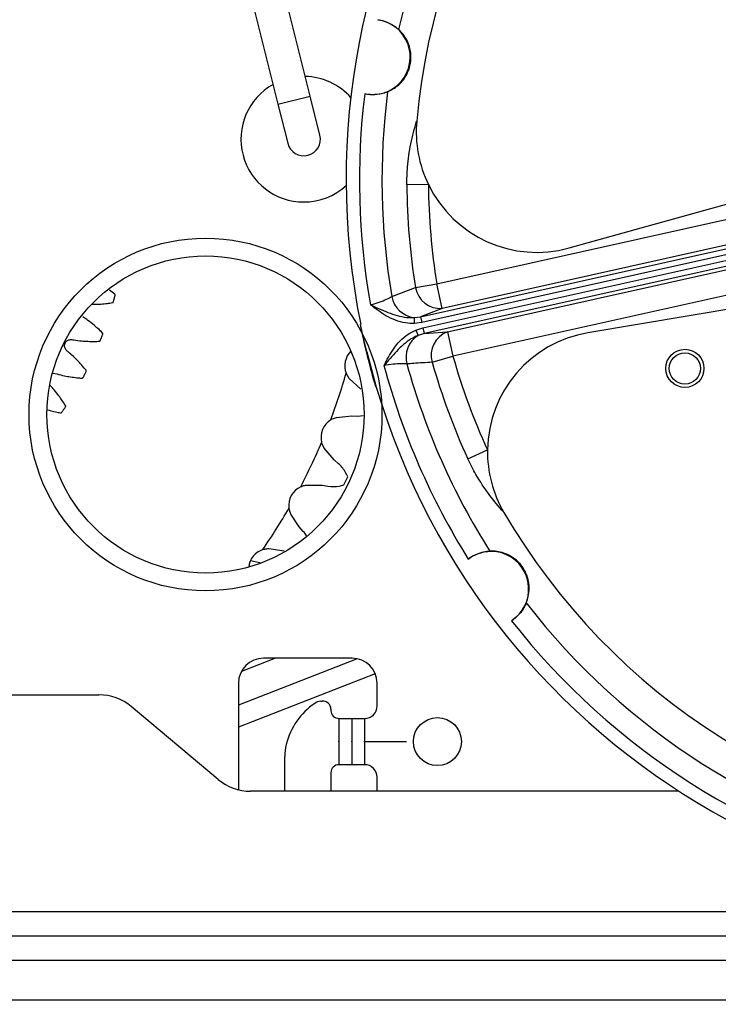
# Model space of a CAD drawing. Header units: inches. Extents: x 170 to 284, y 215 to 248.
# Tile 834 of 1056: x 235.957 to 236.075, y 225.237 to 225.403. Entities that reach past the tile are written whole.
import ezdxf

# ---------------------------------------------------------------- set-up
doc = ezdxf.new("R2010")
doc.units = ezdxf.units.IN
doc.header["$LTSCALE"] = 0.25
doc.header["$MEASUREMENT"] = 0
doc.layers.add('ANNOTATIONS', color=1, linetype='Continuous')
doc.layers.add('RH FRONT OF HOOD', color=7, linetype='Continuous')
doc.styles.add('ARIAL', font='arial.ttf', dxfattribs={"height": 0.09375})
doc.dimstyles.new('STANDARD$0', dxfattribs={"dimtxt": 0.09375, "dimasz": 0.09375, "dimexe": 0.03125, "dimexo": 0.046875, "dimgap": 0.09, "dimtad": 0, "dimtih": 1, "dimtoh": 1, "dimdec": 4, "dimzin": 0, "dimdsep": 46, "dimtxsty": 'ARIAL', "dimcen": 0.09, "dimadec": 0, "dimazin": 0, "dimtfac": 1, "dimtdec": 4, "dimtofl": 0, "dimtmove": 0, "dimatfit": 1, "dimfxl": 1, "dimtolj": 1, "dimtzin": 0, "dimarcsym": 0})

# ---------------------------------------------------------------- blocks, each defined once
blk = doc.blocks.new('*D84')
at = {"layer": 'ANNOTATIONS', "color": 0, "lineweight": -2, "transparency": 16777216}
for p, q in [((235.2910738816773, 225.6576941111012), (235.2910738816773, 226.0615542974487)), ((236.1899014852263, 225.2816237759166), (236.1899014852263, 226.0615542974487)), ((235.1973238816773, 226.0303042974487), (235.1035738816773, 226.0303042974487)), ((236.2836514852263, 226.0303042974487), (236.3774014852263, 226.0303042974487))]:
    blk.add_line(p, q, dxfattribs=at)
at = {"layer": 'ANNOTATIONS', "color": 0, "transparency": 16777216}
for points in [[(235.1973238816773, 226.0459292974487), (235.1973238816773, 226.0146792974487), (235.2910738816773, 226.0303042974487)], [(236.2836514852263, 226.0459292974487), (236.2836514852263, 226.0146792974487), (236.1899014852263, 226.0303042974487)]]:
    blk.add_solid(points, dxfattribs=at)
at = {"layer": 'defpoints', "color": 0, "transparency": 16777216}
for p in [(236.1899014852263, 226.0303042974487), (235.2910738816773, 225.6108191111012), (236.1899014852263, 225.2347487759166)]:
    blk.add_point(p, dxfattribs=at)
at = {"layer": 'ANNOTATIONS', "color": 0, "transparency": 16777216, "insert": (234.6019627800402, 226.0303042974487), "char_height": 0.09375, "attachment_point": 5, "style": 'ARIAL'}
blk.add_mtext('\\A1;PROJECTION', dxfattribs=at)

msp = doc.modelspace()

# ---------------------------------------------------------------- hatches: boundary and pattern name
at = {"layer": 'RH FRONT OF HOOD'}
h = msp.add_hatch(dxfattribs=at)
h.set_pattern_fill('ANSI31', color=256, scale=0.34241245, angle=2.8e-322, style=0)
h.set_pattern_definition([(45, (225.4529552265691, 218.4993357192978), (-0.03026527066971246, 0.03026527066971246), [])])
edge = h.paths.add_edge_path(flags=0)
edge.add_arc((235.7395956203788, 224.3915581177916), 0.021400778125, 89.9999999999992, 390.52248781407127, ccw=False)
edge.add_line((235.7395956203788, 224.4129588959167), (235.8123582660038, 224.4129588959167))
edge.add_arc((235.8123582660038, 224.8238538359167), 0.4108949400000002, 270, 450.0000000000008)
edge.add_line((235.8123582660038, 225.2347487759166), (235.3287006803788, 225.2347487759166))
edge.add_arc((235.3287006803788, 225.2390289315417), 0.004280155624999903, 180.0000000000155, 269.9999999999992, ccw=False)
edge.add_line((235.3244205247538, 225.2390289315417), (235.3244205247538, 225.2818304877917))
edge.add_arc((235.3287006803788, 225.2818304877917), 0.004280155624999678, 360, 540, ccw=False)
edge.add_line((235.3329808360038, 225.2818304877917), (235.3329808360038, 225.2390289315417))
edge.add_line((235.3329808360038, 225.2390289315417), (235.3297484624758, 225.2390289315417))
edge.add_line((235.3297484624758, 225.2390289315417), (235.3297484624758, 225.2818304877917))
edge.add_arc((235.3287006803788, 225.2818304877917), 0.001047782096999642, 360, 540.0000000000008)
edge.add_line((235.3276528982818, 225.2818304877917), (235.3276528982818, 225.2390289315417))
edge.add_arc((235.3287006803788, 225.2390289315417), 0.001047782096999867, 180, 270)
edge.add_line((235.3287006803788, 225.2379811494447), (235.8123582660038, 225.2379811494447))
edge.add_arc((235.8123582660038, 224.8238538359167), 0.4141273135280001, 269.9999999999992, 450, ccw=False)
edge.add_line((235.8123582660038, 224.4097265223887), (235.7395956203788, 224.4097265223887))
edge.add_arc((235.7395956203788, 224.3915581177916), 0.018168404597, 450.0000000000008, 750.5224878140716)
edge.add_arc((235.754343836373, 224.4002532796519), 0.001047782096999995, 390.5224878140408, 495.0000000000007)
edge.add_line((235.753602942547, 224.4009941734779), (235.7449077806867, 224.3922990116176))
edge.add_line((235.7449077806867, 224.3922990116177), (235.7426221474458, 224.3945846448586))
edge.add_line((235.7426221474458, 224.3945846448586), (235.751317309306, 224.4032798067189))
edge.add_arc((235.754343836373, 224.4002532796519), 0.004280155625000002, 390.522487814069, 495.0000000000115, ccw=False)

# ---------------------------------------------------------------- linework, layer by layer
for p, q in [((235.9871210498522, 225.4429963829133), (236.0007411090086, 225.3883693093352)), ((236.0061412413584, 225.3897157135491), (235.9928568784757, 225.4429963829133)), ((236.0007411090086, 225.3883693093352), (236.0061412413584, 225.3897157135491)), ((236.0007411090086, 225.3883693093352), (236.0023731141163, 225.3818236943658)), ((236.0077732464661, 225.3831700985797), (236.0061412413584, 225.3897157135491)), ((236.0274025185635, 225.3581977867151), (236.1046160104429, 225.3753884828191)), ((236.0259927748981, 225.3748699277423), (236.0223620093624, 225.3748441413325)), ((236.0496022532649, 225.3642401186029), (236.0789818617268, 225.3724042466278)), ((236.0246525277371, 225.3526989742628), (236.1057654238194, 225.3707578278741)), ((236.1055287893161, 225.3712886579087), (236.0283152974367, 225.3540979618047)), ((236.105984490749, 225.3697738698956), (236.0248715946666, 225.3517150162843)), ((236.0250657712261, 225.3508428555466), (236.1061786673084, 225.3689017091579)), ((236.106397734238, 225.3679177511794), (236.0252848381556, 225.3498588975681)), ((236.0291951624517, 225.3501459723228), (236.1064086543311, 225.3673366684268)), ((236.1073214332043, 225.3632368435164), (236.0301079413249, 225.3460461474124)), ((236.0198551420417, 225.3560705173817), (236.0238189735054, 225.3576135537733)), ((236.0238189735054, 225.3576135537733), (236.0274025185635, 225.3581977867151)), ((236.0283152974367, 225.3540979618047), (236.0274025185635, 225.3581977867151)), ((236.0283152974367, 225.3540979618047), (236.0246525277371, 225.3526989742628)), ((236.0828424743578, 225.3550639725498), (236.0527742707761, 225.349992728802)), ((236.0235808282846, 225.3525461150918), (236.0246525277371, 225.3526989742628)), ((236.0235808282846, 225.3525461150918), (236.0236160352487, 225.3515534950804)), ((236.0246525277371, 225.3526989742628), (236.0248715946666, 225.3517150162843)), ((236.0146298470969, 225.3513960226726), (236.0146075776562, 225.3513910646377)), ((236.0151206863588, 225.3490863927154), (236.0146075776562, 225.3513910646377)), ((236.0248715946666, 225.3517150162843), (236.0236160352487, 225.3515534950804)), ((236.0238602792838, 225.3504564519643), (236.0250657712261, 225.3508428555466)), ((236.0238602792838, 225.3504564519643), (236.0242495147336, 225.3495426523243)), ((236.0250657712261, 225.3508428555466), (236.0252848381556, 225.3498588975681)), ((236.0156337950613, 225.3467817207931), (236.0151206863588, 225.3490863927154)), ((236.0252848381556, 225.3498588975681), (236.0242495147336, 225.3495426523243)), ((236.0252848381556, 225.3498588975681), (236.0291951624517, 225.3501459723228)), ((236.0291951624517, 225.3501459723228), (236.0301079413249, 225.3460461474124)), ((236.0156560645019, 225.346786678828), (236.0156337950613, 225.3467817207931)), ((236.026615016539, 225.3450548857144), (236.0301079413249, 225.3460461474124)), ((235.9629386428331, 225.3431889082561), (235.963639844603, 225.3430837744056)), ((236.0127105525, 225.3422998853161), (236.0121871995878, 225.3431974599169)), ((236.0146246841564, 225.3405392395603), (236.0127105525, 225.3422998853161)), ((235.962024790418, 225.3370783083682), (235.9623514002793, 225.3369815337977)), ((236.0105484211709, 225.335791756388), (236.013135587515, 225.3360569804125)), ((236.013135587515, 225.3360569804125), (236.0141302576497, 225.3360116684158)), ((236.0141302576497, 225.3360116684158), (236.0150639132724, 225.3361350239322)), ((236.0084816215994, 225.3306345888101), (236.0080702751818, 225.3315887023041)), ((236.0101695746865, 225.3286560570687), (236.0084816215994, 225.3306345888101)), ((236.0326057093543, 225.3288336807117), (236.0359044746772, 225.3303506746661)), ((236.0109202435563, 225.328001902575), (236.0101695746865, 225.3286560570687)), ((236.0055507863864, 225.3244345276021), (236.0081510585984, 225.3243859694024)), ((236.0081510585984, 225.3243859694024), (236.0091330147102, 225.3242210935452)), ((236.0028774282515, 225.3195640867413), (236.0025840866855, 225.3205608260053)), ((236.0043145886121, 225.3173965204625), (236.0028774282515, 225.3195640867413)), ((236.0049809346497, 225.3166566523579), (236.0043145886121, 225.3173965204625)), ((235.9992206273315, 225.3137625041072), (236.0017960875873, 225.3134008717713)), ((235.9961349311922, 225.3117853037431), (235.9979089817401, 225.3113529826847)), ((236.0140136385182, 225.2952767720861), (235.9941109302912, 225.2874953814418)), ((236.0003378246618, 225.295362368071), (235.9946012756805, 225.2931195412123)), ((236.0131683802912, 225.295362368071), (235.9983271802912, 225.295362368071)), ((236.0170710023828, 225.2927418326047), (235.9941109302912, 225.2837650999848)), ((235.9941109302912, 225.291146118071), (235.9941109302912, 225.2732605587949)), ((236.0173846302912, 225.287351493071), (236.0173846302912, 225.291146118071)), ((235.8969520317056, 225.289206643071), (235.9706927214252, 225.289206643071)), ((236.0079214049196, 225.2881339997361), (236.0081599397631, 225.2881548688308)), ((235.990705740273, 225.2749890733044), (235.9761130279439, 225.2872338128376)), ((236.0096267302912, 225.2868108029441), (236.0096267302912, 225.286592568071)), ((236.0109759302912, 225.285243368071), (236.0109759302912, 225.277485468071)), ((236.0109759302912, 225.285243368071), (236.0152765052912, 225.285243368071)), ((236.0131262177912, 225.285243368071), (236.0131262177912, 225.277485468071)), ((236.0152765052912, 225.285243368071), (236.0152765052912, 225.277485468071)), ((236.0152765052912, 225.285243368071), (236.0152765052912, 225.277485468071)), ((236.0152765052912, 225.281364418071), (236.0223354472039, 225.281364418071)), ((236.0018688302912, 225.273016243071), (236.0018688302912, 225.2788451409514)), ((236.0096267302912, 225.276136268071), (236.0096267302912, 225.273016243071)), ((236.0152765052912, 225.277485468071), (236.0109759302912, 225.277485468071)), ((236.0173846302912, 225.273016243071), (236.0173846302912, 225.275377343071)), ((236.0678856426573, 225.273016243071), (235.9961260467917, 225.273016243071)), ((236.3293802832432, 225.252778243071), (235.7410584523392, 225.252778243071)), ((235.7490203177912, 225.248730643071), (236.3214184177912, 225.248730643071)), ((235.7490203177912, 225.244683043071), (236.3214184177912, 225.244683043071)), ((235.8307950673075, 225.2379811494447), (236.272276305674, 225.2379811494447))]:
    msp.add_line(p, q, dxfattribs=at)
for centre, radius in [((235.9885788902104, 225.336276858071), 0.02961493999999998), ((235.9885788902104, 225.336276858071), 0.02661296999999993), ((236.0690355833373, 225.344017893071), 0.003204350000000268), ((236.0690355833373, 225.344017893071), 0.002620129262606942), ((236.0275036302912, 225.281364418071), 0.004028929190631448)]:
    msp.add_circle(centre, radius, dxfattribs=at)
for centre, radius, start, end in [((236.1343874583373, 225.375639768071), 0.1221869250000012, 103.6587680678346, 191.4443005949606), ((236.1343874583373, 225.375639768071), 0.1108046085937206, 120.2339605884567, 174.8691080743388), ((236.1343874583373, 225.375639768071), 0.1161921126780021, 127.6715088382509, 167.4315598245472), ((236.0166125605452, 225.3962974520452), 0.006324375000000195, 257.9786711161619, 82.12439754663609), ((236.0050731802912, 225.3824968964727), 0.01054062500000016, 119.30754110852, 270), ((236.0050731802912, 225.3824968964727), 0.01054062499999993, 41.35869724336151, 88.69245889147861), ((236.1343874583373, 225.375639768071), 0.1199682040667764, 173.0714228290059, 190.0493665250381), ((236.1343874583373, 225.375639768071), 0.1161921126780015, 172.6715088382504, 189.6960547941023), ((236.0441837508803, 225.3837392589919), 0.02023800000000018, 174.8691080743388, 205.9923648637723), ((236.0050731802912, 225.3824968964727), 0.002782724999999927, 194.0000000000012, 13.99999999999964), ((236.0050731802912, 225.3824968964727), 0.01054062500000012, 270, 312.5705594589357), ((236.1343874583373, 225.375639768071), 0.1120282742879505, 180.4069190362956, 189.2595875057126), ((236.1343874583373, 225.375639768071), 0.1083974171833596, 180.4069190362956, 189.2595875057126), ((236.0441837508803, 225.3837392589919), 0.02023800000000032, 205.9923648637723, 285.5297698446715), ((236.0279608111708, 225.3582777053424), 0.004194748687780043, 189.1099353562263, 274.8476848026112), ((236.024142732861, 225.3568715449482), 0.00436177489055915, 190.5822690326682, 262.5983153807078), ((236.1343634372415, 225.3756367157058), 0.1222712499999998, 191.4262908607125, 196.4828369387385), ((236.026593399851, 225.3458641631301), 0.004361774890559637, 122.5047532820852, 194.5207996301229), ((236.0306474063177, 225.3462106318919), 0.004194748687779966, 110.2553838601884, 195.9931333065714), ((236.0561400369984, 225.3300365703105), 0.02023800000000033, 99.5732988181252, 179.110703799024), ((236.0153869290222, 225.3444617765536), 0.00344046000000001, 134.5428931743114, 201.5605796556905), ((236.1343874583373, 225.375639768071), 0.1221869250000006, 193.6587680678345, 281.4443005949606), ((236.1343874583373, 225.375639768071), 0.1083974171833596, 195.8434811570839, 204.6961496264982), ((236.1343874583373, 225.375639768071), 0.1199682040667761, 195.0537021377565, 212.0316458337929), ((236.1343874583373, 225.375639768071), 0.1161921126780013, 195.4070138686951, 212.4315598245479), ((236.1343874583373, 225.375639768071), 0.1120282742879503, 195.8434811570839, 204.6961496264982), ((235.9141709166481, 225.371423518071), 0.1019995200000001, 339.3099299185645, 343.9350198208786), ((236.0113990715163, 225.3324581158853), 0.003440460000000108, 121.6843700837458, 194.6375027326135), ((235.9141709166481, 225.371423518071), 0.1019995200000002, 332.3868529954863, 337.0119428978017), ((236.0561400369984, 225.3300365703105), 0.02023800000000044, 179.110703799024, 210.2339605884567), ((235.9141709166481, 225.371423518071), 0.1083407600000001, 334.3009804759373, 335.0978154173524), ((236.0059934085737, 225.3210226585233), 0.003440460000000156, 114.761293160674, 187.7144258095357), ((235.9141709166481, 225.371423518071), 0.1019995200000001, 325.4637760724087, 330.0888659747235), ((236.1343874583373, 225.375639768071), 0.1108046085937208, 210.2339605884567, 264.8691080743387), ((235.9992487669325, 225.3103221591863), 0.003440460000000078, 107.8382162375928, 174.2038120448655), ((236.0365008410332, 225.3069675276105), 0.00632437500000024, 302.9786711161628, 127.1243975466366), ((236.1343874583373, 225.375639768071), 0.1161921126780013, 217.6715088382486, 257.4315598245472), ((236.1343874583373, 225.375639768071), 0.1199682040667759, 218.0714228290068, 257.0316458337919), ((235.9983271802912, 225.291146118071), 0.00421625, 90, 180), ((236.0131683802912, 225.291146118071), 0.00421625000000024, 1.628443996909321e-12, 90), ((235.9706927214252, 225.280774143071), 0.0084325, 50.00000000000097, 90.00000000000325), ((236.0135731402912, 225.278025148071), 0.01180549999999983, 124.3234391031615, 165.9301322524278), ((236.0081051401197, 225.2860338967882), 0.002108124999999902, 94.99999999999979, 124.3234391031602), ((236.0082775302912, 225.2868108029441), 0.001349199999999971, 1.628443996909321e-12, 95.00000000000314), ((236.0109759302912, 225.286592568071), 0.001349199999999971, 180, 270), ((236.0152765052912, 225.287351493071), 0.00210812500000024, 270, 1.628443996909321e-12), ((236.0103013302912, 225.2788451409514), 0.008432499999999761, 165.9301322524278, 180), ((236.0109759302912, 225.276136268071), 0.001349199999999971, 89.99999999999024, 180), ((236.0152765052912, 225.275377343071), 0.00210812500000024, 1.628443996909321e-12, 90), ((235.9961260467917, 225.281448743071), 0.008432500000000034, 230.000000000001, 270), ((235.7790065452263, 224.8238538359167), 0.4141273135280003, 270, 90)]:
    msp.add_arc(centre, radius, start, end, dxfattribs=at)
for points, knots in [([(236.0174791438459, 225.4025621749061), (236.017797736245, 225.4025034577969), (236.0185207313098, 225.4023702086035), (236.019549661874, 225.4019441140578), (236.0204192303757, 225.4014040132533), (236.0208025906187, 225.4010755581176), (236.020979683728, 225.4009238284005)], [0, 0, 0, 0, 0.2085581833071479, 0.4732898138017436, 0.7566864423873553, 0.9999999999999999, 0.9999999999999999, 0.9999999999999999, 0.9999999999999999]), ([(236.0191445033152, 225.3904609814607), (236.0198432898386, 225.3908157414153), (236.0208265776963, 225.3913149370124), (236.0220042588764, 225.392701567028), (236.0226206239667, 225.3938308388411), (236.022974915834, 225.3950434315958), (236.0230984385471, 225.3961988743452), (236.022987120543, 225.3975365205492), (236.0224335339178, 225.3992352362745), (236.0216589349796, 225.4002910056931), (236.0210706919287, 225.400839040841), (236.020979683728, 225.4009238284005)], [0, 0, 0, 0, 0.2359321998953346, 0.3319887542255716, 0.4289037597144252, 0.4920882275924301, 0.5554148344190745, 0.6317140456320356, 0.7480440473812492, 0.9610194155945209, 1, 1, 1, 1]), ([(236.0191445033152, 225.3904609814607), (236.0188907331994, 225.3903661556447), (236.0183260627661, 225.3901551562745), (236.0170707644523, 225.389930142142), (236.0159600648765, 225.389979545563), (236.0153864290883, 225.3900936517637), (236.0152953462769, 225.3901117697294)], [0, 0, 0, 0, 0.2792249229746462, 0.6213105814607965, 0.9398710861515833, 1, 1, 1, 1]), ([(236.0223620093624, 225.3748441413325), (236.0223841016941, 225.3758382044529), (236.0224358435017, 225.3781663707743), (236.0229961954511, 225.3817746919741), (236.02364204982, 225.384294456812), (236.0240235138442, 225.3855383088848), (236.0240268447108, 225.3855491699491)], [0, 0, 0, 0, 0.268104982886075, 0.6279208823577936, 0.9967510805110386, 1, 1, 1, 1]), ([(235.973331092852, 225.3564854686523), (235.9730482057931, 225.3567125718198), (235.9727582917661, 225.356945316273), (235.9724541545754, 225.3571587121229), (235.9724467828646, 225.3571638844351)], [0, 0, 0, 0, 0.9757618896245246, 1, 1, 1, 1]), ([(235.97295139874, 225.3550550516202), (235.9729891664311, 225.3550679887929), (235.973045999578, 225.3550874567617), (235.9730961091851, 225.3551505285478), (235.9731376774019, 225.3552611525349), (235.9731602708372, 225.3553567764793), (235.9731783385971, 225.3554332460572)], [0, 0, 0, 0, 0.2480322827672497, 0.3732411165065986, 0.4987867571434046, 1, 1, 1, 1]), ([(235.9731783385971, 225.3554332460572), (235.9731937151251, 225.3554902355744), (235.973221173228, 225.3555920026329), (235.9732483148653, 225.3556938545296), (235.9732602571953, 225.3557386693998)], [0, 0, 0, 0, 0.5599996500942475, 1, 1, 1, 1]), ([(235.9732602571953, 225.3557386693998), (235.9732753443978, 225.3557957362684), (235.9733022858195, 225.3558976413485), (235.9733288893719, 225.3559996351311), (235.9733405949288, 225.3560445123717)], [0, 0, 0, 0, 0.5600002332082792, 1, 1, 1, 1]), ([(235.9733405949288, 225.3560445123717), (235.97336283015, 225.3561198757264), (235.9733906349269, 225.3562141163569), (235.9734094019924, 225.3563307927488), (235.9733971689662, 225.3564104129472), (235.9733574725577, 225.3564555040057), (235.973331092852, 225.3564854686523)], [0, 0, 0, 0, 0.5012132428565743, 0.6267588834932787, 0.7519677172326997, 1, 1, 1, 1]), ([(236.0162598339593, 225.3547057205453), (236.0162892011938, 225.3547135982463), (236.0167979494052, 225.3548500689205), (236.0177795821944, 225.355149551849), (236.0190395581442, 225.3556260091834), (236.0195829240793, 225.3559221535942), (236.0198551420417, 225.3560705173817)], [0, 0, 0, 0, 0.01987989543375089, 0.344392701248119, 0.6715508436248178, 1, 1, 1, 1]), ([(235.9696108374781, 225.3547851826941), (235.9697418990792, 225.3547814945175), (235.9702130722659, 225.354768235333), (235.9706835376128, 225.3548025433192), (235.9710231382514, 225.354827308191)], [0, 0, 0, 0, 0.2781601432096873, 1, 1, 1, 1]), ([(235.9710231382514, 225.354827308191), (235.9713844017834, 225.3548588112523), (235.9720295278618, 225.3549150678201), (235.9726697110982, 225.3550122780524), (235.97295139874, 225.3550550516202)], [0, 0, 0, 0, 0.5599890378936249, 1, 1, 1, 1]), ([(236.0162598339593, 225.3547057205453), (236.0162644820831, 225.3547035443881), (236.0172325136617, 225.3542503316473), (236.0191835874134, 225.3533759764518), (236.0216432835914, 225.3525525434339), (236.023151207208, 225.3525475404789), (236.0235808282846, 225.3525461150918)], [0, 0, 0, 0, 0.001987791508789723, 0.4139831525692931, 0.8330385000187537, 1, 1, 1, 1]), ([(236.0236160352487, 225.3515534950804), (236.0231226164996, 225.3515674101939), (236.0214617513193, 225.3516142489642), (236.0193816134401, 225.3524968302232), (236.0175267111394, 225.3537133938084), (236.0166838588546, 225.3543671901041), (236.0162641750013, 225.3547022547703), (236.0162598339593, 225.3547057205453)], [0, 0, 0, 0, 0.1808274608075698, 0.6086717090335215, 0.8026294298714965, 0.9979584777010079, 1, 1, 1, 1]), ([(235.9698641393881, 225.351277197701), (235.969530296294, 225.3515532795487), (235.9689341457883, 225.3520462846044), (235.9682909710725, 225.3524758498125), (235.9680079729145, 225.352664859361)], [0, 0, 0, 0, 0.5599980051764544, 1, 1, 1, 1]), ([(235.9712865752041, 225.3499555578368), (235.9710286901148, 225.3502105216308), (235.9705681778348, 225.3506658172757), (235.9700792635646, 225.3510903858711), (235.9698641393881, 225.351277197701)], [0, 0, 0, 0, 0.559996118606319, 1, 1, 1, 1]), ([(236.0185362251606, 225.3444811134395), (236.0185386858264, 225.3444860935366), (236.0187765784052, 225.3449675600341), (236.0192624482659, 225.3459171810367), (236.0204260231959, 225.3478057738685), (236.0219352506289, 225.3494874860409), (236.0234193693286, 225.3502345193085), (236.0238602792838, 225.3504564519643)], [0, 0, 0, 0, 0.002041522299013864, 0.1973705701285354, 0.3913282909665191, 0.8191725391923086, 1, 1, 1, 1]), ([(235.9650016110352, 225.3482492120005), (235.9650901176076, 225.3483873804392), (235.9652672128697, 225.3486638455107), (235.9658303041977, 225.3489022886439), (235.9662470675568, 225.3488392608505), (235.9665018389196, 225.3488007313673)], [0, 0, 0, 0, 0.2797103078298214, 0.5596801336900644, 1, 1, 1, 1]), ([(235.9665018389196, 225.3488007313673), (235.9669301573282, 225.3487360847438), (235.9676950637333, 225.3486206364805), (235.9684675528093, 225.3485828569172), (235.9688074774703, 225.3485662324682)], [0, 0, 0, 0, 0.559961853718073, 0.9999999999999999, 0.9999999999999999, 0.9999999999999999, 0.9999999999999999]), ([(235.9707491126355, 225.3485766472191), (235.970788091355, 225.3485852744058), (235.9708467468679, 225.3485982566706), (235.9709036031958, 225.3486553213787), (235.9709572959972, 225.3487605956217), (235.9709904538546, 225.3488530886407), (235.9710169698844, 225.3489270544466)], [0, 0, 0, 0, 0.2480322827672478, 0.3732411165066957, 0.4987867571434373, 1, 1, 1, 1]), ([(235.9710169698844, 225.3489270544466), (235.9710386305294, 225.3489819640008), (235.9710773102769, 225.3490800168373), (235.9711156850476, 225.3491781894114), (235.9711325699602, 225.3492213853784)], [0, 0, 0, 0, 0.5599996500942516, 0.9999999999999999, 0.9999999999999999, 0.9999999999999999, 0.9999999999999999]), ([(235.9711325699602, 225.3492213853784), (235.9711539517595, 225.3492764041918), (235.9711921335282, 225.3493746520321), (235.9712299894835, 225.3494730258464), (235.971246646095, 225.3495163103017)], [0, 0, 0, 0, 0.5600002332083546, 1, 1, 1, 1]), ([(235.971246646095, 225.3495163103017), (235.9712771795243, 225.3495887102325), (235.9713153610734, 225.3496792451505), (235.9713470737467, 225.349793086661), (235.9713438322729, 225.3498735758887), (235.9713094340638, 225.3499228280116), (235.9712865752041, 225.3499555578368)], [0, 0, 0, 0, 0.5012132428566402, 0.6267588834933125, 0.7519677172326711, 1, 1, 1, 1]), ([(236.0242495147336, 225.3495426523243), (236.02386107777, 225.3493590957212), (236.0224977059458, 225.3487148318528), (236.0206196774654, 225.3469256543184), (236.0192238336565, 225.3453061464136), (236.0185395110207, 225.3444850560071), (236.0185362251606, 225.3444811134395)], [0, 0, 0, 0, 0.166961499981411, 0.5860168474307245, 0.9980122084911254, 1, 1, 1, 1]), ([(235.9655691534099, 225.3467549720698), (235.9654423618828, 225.3468575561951), (235.9651893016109, 225.3470623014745), (235.9649510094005, 225.3474583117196), (235.9648808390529, 225.3478825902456), (235.964961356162, 225.3481270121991), (235.9650016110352, 225.3482492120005)], [0, 0, 0, 0, 0.2807393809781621, 0.5603212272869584, 0.7801807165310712, 1, 1, 1, 1]), ([(235.9688074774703, 225.3485662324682), (235.9691699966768, 225.3485570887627), (235.969817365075, 225.3485407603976), (235.9704644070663, 225.3485656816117), (235.9707491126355, 225.3485766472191)], [0, 0, 0, 0, 0.5599890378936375, 1, 1, 1, 1]), ([(235.9672582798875, 225.3451682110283), (235.9669574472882, 225.3454799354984), (235.9664202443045, 225.3460365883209), (235.9658292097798, 225.3465354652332), (235.9655691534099, 225.3467549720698)], [0, 0, 0, 0, 0.5599980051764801, 1, 1, 1, 1]), ([(235.9685237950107, 225.3436956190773), (235.9682960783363, 225.3439778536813), (235.9678894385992, 225.3444818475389), (235.9674511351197, 225.3449584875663), (235.9672582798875, 225.3451682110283)], [0, 0, 0, 0, 0.5599961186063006, 1, 1, 1, 1]), ([(236.0223709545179, 225.3447705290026), (236.022061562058, 225.3447890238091), (236.0214439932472, 225.3448259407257), (236.0200732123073, 225.344726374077), (236.0190570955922, 225.3445642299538), (236.0185362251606, 225.3444811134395)], [0, 0, 0, 0, 0.3285501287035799, 0.6558088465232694, 1, 1, 1, 1]), ([(236.026615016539, 225.3450548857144), (236.0255822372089, 225.3449857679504), (236.0241670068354, 225.3448910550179), (236.0227530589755, 225.3447961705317), (236.0223709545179, 225.3447705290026)], [0, 0, 0, 0, 0.7297605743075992, 1, 1, 1, 1]), ([(235.963639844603, 225.3430837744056), (235.96405823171, 225.3429715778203), (235.9648054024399, 225.3427712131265), (235.9655688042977, 225.3426471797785), (235.9659047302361, 225.3425926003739)], [0, 0, 0, 0, 0.5599618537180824, 0.9999999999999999, 0.9999999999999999, 0.9999999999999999, 0.9999999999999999]), ([(235.9659047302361, 225.3425926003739), (235.9662639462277, 225.3425429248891), (235.9669054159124, 225.3424542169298), (235.9675511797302, 225.342406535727), (235.9678353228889, 225.342385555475)], [0, 0, 0, 0, 0.5599890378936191, 1, 1, 1, 1]), ([(235.9678353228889, 225.342385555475), (235.9678750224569, 225.3423897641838), (235.9679347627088, 225.3423960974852), (235.9679976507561, 225.3424464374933), (235.9680627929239, 225.3425450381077), (235.9681060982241, 225.3426332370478), (235.9681407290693, 225.3427037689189)], [0, 0, 0, 0, 0.2480322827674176, 0.373241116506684, 0.4987867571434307, 1, 1, 1, 1]), ([(235.9681407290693, 225.3427037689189), (235.9681684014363, 225.3427559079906), (235.9682178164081, 225.3428490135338), (235.9682669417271, 225.3429422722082), (235.9682885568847, 225.3429833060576)], [0, 0, 0, 0, 0.5599996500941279, 1, 1, 1, 1]), ([(235.9682885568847, 225.3429833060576), (235.9683159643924, 225.3430355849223), (235.9683649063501, 225.343128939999), (235.9684135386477, 225.3432224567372), (235.9684349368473, 225.3432636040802)], [0, 0, 0, 0, 0.5600002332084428, 0.9999999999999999, 0.9999999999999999, 0.9999999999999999, 0.9999999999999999]), ([(235.9684349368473, 225.3432636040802), (235.9684733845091, 225.3433321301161), (235.9685214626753, 225.3434178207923), (235.968565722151, 225.3435273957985), (235.9685715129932, 225.3436077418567), (235.968542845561, 225.3436605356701), (235.9685237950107, 225.3436956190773)], [0, 0, 0, 0, 0.5012132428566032, 0.626758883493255, 0.7519677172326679, 1, 1, 1, 1]), ([(235.9639848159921, 225.3393894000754), (235.9637207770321, 225.3397328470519), (235.9632492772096, 225.3403461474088), (235.9627178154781, 225.3409080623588), (235.962483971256, 225.3411553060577)], [0, 0, 0, 0, 0.5599980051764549, 1, 1, 1, 1]), ([(235.9650774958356, 225.3377843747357), (235.9648828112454, 225.3380903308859), (235.9645351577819, 225.3386366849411), (235.9641529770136, 225.3391594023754), (235.9639848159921, 225.3393894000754)], [0, 0, 0, 0, 0.5599961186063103, 0.9999999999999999, 0.9999999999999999, 0.9999999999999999, 0.9999999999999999]), ([(235.9645857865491, 225.3368416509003), (235.9646191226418, 225.3368903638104), (235.9646786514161, 225.3369773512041), (235.964737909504, 225.3370645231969), (235.9647639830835, 225.3371028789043)], [0, 0, 0, 0, 0.5599996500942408, 1, 1, 1, 1]), ([(235.9647639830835, 225.3371028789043), (235.9647970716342, 225.3371517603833), (235.9648561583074, 225.3372390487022), (235.9649149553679, 225.337326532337), (235.9649408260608, 225.337365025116)], [0, 0, 0, 0, 0.5600002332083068, 1, 1, 1, 1]), ([(235.9649408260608, 225.337365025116), (235.9649867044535, 225.3374288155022), (235.965044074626, 225.3375085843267), (235.9651003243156, 225.3376125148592), (235.9651150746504, 225.3376917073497), (235.9650924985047, 225.3377473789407), (235.9650774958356, 225.3377843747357)], [0, 0, 0, 0, 0.5012132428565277, 0.6267588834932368, 0.7519677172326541, 1, 1, 1, 1]), ([(235.9623514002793, 225.3369815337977), (235.9627027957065, 225.3368919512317), (235.9633302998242, 225.3367319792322), (235.9639666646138, 225.3366122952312), (235.9642466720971, 225.3365596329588)], [0, 0, 0, 0, 0.55998903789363, 1, 1, 1, 1]), ([(235.9642466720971, 225.3365596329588), (235.9642865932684, 225.3365593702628), (235.9643466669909, 225.3365589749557), (235.964414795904, 225.3366019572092), (235.9644905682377, 225.3366926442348), (235.9645434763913, 225.3367754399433), (235.9645857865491, 225.3368416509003)], [0, 0, 0, 0, 0.2480322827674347, 0.3732411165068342, 0.4987867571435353, 1, 1, 1, 1]), ([(236.009592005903, 225.3353857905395), (236.0096966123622, 225.3354465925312), (236.0099976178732, 225.335621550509), (236.0103309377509, 225.3357245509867), (236.0105484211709, 225.335791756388)], [0, 0, 0, 0, 0.3475234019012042, 1, 1, 1, 1]), ([(236.0386548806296, 225.3198460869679), (236.0386472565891, 225.3198545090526), (236.03779370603, 225.3207974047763), (236.0361386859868, 225.322802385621), (236.0340958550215, 225.3258289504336), (236.0330474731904, 225.3279429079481), (236.0326057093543, 225.3288336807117)], [0, 0, 0, 0, 0.003248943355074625, 0.3637359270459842, 0.7318930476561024, 1, 1, 1, 1]), ([(236.0124390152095, 225.3258044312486), (236.0121659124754, 225.326379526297), (236.0117794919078, 225.3271932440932), (236.0111150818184, 225.3278185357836), (236.0109202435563, 225.328001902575)], [0, 0, 0, 0, 0.7067499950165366, 1, 1, 1, 1]), ([(236.004552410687, 225.324146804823), (236.0046635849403, 225.3241945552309), (236.004983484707, 225.3243319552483), (236.0053267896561, 225.3243940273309), (236.0055507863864, 225.3244345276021)], [0, 0, 0, 0, 0.347528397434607, 1, 1, 1, 1]), ([(236.0091330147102, 225.3242210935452), (236.0097778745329, 225.3241730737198), (236.0106903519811, 225.3241051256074), (236.0115445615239, 225.3243657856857), (236.0117950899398, 225.3244422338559)], [0, 0, 0, 0, 0.706713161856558, 1, 1, 1, 1]), ([(236.0055258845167, 225.3158965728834), (236.0055077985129, 225.3159404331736), (236.005389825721, 225.3162265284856), (236.0051684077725, 225.3164594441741), (236.0049809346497, 225.3166566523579)], [0, 0, 0, 0, 0.1533065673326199, 1, 1, 1, 1]), ([(235.9981948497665, 225.3135972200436), (235.9983109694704, 225.313631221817), (235.9986450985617, 225.3137290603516), (235.9989933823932, 225.3137492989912), (235.9992206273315, 225.3137625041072)], [0, 0, 0, 0, 0.3475294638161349, 0.9999999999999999, 0.9999999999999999, 0.9999999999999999, 0.9999999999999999]), ([(236.0326837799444, 225.312010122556), (236.0329520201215, 225.3121947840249), (236.0335591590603, 225.312612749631), (236.034589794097, 225.3130387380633), (236.0355845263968, 225.3132704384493), (236.0360864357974, 225.3133090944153), (236.0363175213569, 225.3133268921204)], [0, 0, 0, 0, 0.2096432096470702, 0.474509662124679, 0.7580574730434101, 1, 1, 1, 1]), ([(236.0424182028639, 225.3046308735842), (236.0426614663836, 225.3053758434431), (236.0430037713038, 225.306424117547), (236.0428560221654, 225.3082373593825), (236.0424933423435, 225.3094717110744), (236.0418864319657, 225.310579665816), (236.0411567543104, 225.3114840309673), (236.0401321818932, 225.3123511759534), (236.0385395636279, 225.3131609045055), (236.0372452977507, 225.3133597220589), (236.036441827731, 225.3133312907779), (236.0363175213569, 225.3133268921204)], [0, 0, 0, 0, 0.2359321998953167, 0.331988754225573, 0.428903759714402, 0.4920882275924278, 0.5554148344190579, 0.63171404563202, 0.7480440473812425, 0.9610194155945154, 1, 1, 1, 1]), ([(236.0424182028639, 225.3046308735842), (236.0423058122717, 225.3043843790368), (236.0420557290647, 225.3038358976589), (236.0413272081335, 225.3027891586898), (236.0405068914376, 225.3020387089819), (236.0400205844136, 225.3017137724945), (236.0399433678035, 225.3016621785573)], [0, 0, 0, 0, 0.2792249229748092, 0.6213105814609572, 0.9398710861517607, 1, 1, 1, 1])]:
    msp.add_open_spline(points, degree=3, knots=knots, dxfattribs=at)
for p in [(236.0109759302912, 225.281364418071), (236.0131262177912, 225.281364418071), (236.0152765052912, 225.281364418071)]:
    msp.add_point(p, dxfattribs=at)

# ---------------------------------------------------------------- dimensions: what is measured, and where the dimension line sits
at = {"layer": 'ANNOTATIONS'}
dim = msp.add_linear_dim(base=(236.1899014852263, 226.0303042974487), p1=(235.2910738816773, 225.6108191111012), p2=(236.1899014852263, 225.2347487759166), text='PROJECTION', dimstyle='STANDARD$0', dxfattribs=at)
dim.commit()
dim.dimension.update_dxf_attribs({"geometry": '*D84', "text_midpoint": (234.6019627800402, 226.0303042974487), "dimtype": 160})

doc.saveas('drawing.dxf')
